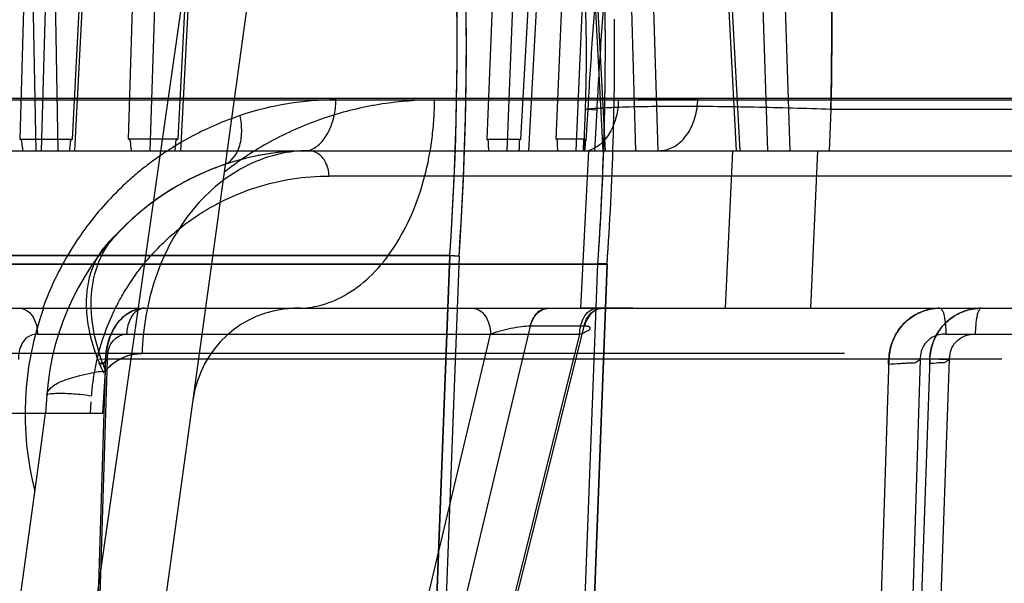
# Model space of a CAD drawing. Header units: millimetres. Extents: x 0 to 297, y 0 to 210.
# Tile 399 of 446: x 240.4892 to 240.658, y 161.1315 to 161.228. Entities that reach past the tile are written whole.
import ezdxf

# ---------------------------------------------------------------- set-up
doc = ezdxf.new("R2010")
doc.units = ezdxf.units.MM
doc.header["$LTSCALE"] = 16.335
doc.layers.get('0').update_dxf_attribs({"linetype": 'CONTINUOUS'})
for name, color, linetype in [('AXES_REF', 7, 'CONTINUOUS'), ('INTFCLR_1', 7, 'CONTINUOUS'), ('INTFCLR_144815', 7, 'CONTINUOUS'), ('INTFCLR_72935', 7, 'CONTINUOUS')]:
    doc.layers.add(name, color=color, linetype=linetype)

msp = doc.modelspace()

# ---------------------------------------------------------------- linework, layer by layer
at = {"color": 7, "linetype": 'Continuous'}
for centre, radius in [((241.415033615, 154.4105885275), 8.7262453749), ((241.415033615, 154.4105885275), 8.7255), ((241.415033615, 154.4105885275), 8.6696226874), ((241.415033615, 161.8787885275), 0.7695)]:
    msp.add_circle(centre, radius, dxfattribs=at)
msp.add_arc((241.415033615, 154.4105885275), 8.64, 278.2771290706, 261.7228709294, dxfattribs=at)
at = {"layer": 'AXES_REF', "color": 9, "linetype": 'Continuous'}
msp.add_arc((241.415033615, 154.4105885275), 7.9600610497, 94.4118118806, 85.5881881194, dxfattribs=at)
at = {"layer": 'INTFCLR_1', "color": 6, "linetype": 'Continuous'}
for p, q in [((240.5629242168, 161.1876055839), (239.5306397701, 161.1876055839)), ((240.5629242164, 161.187605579), (240.5502275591, 160.8552833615)), ((240.5645090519, 161.1875200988), (240.5518133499, 160.8552228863)), ((240.562924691, 161.1876180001), (240.5645085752, 161.1875076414)), ((240.5898885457, 161.1861563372), (239.5036754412, 161.1861563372)), ((240.541591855, 159.9636060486), (240.5883036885, 161.1862412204)), ((240.543178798, 159.9635757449), (240.5898885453, 161.1861563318)), ((240.5898901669, 161.1861987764), (240.5883020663, 161.1861987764))]:
    msp.add_line(p, q, dxfattribs=at)
for radius, start, end in [(0.5173949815, 356.013443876, 7.6295226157), (0.5189819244, 356.0148208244, 7.629522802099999), (0.5428080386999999, 356.0547102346, 0.4697326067), (0.5443949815, 356.0617423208, 0.4697326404)]:
    msp.add_arc((240.0467819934, 161.2235885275), radius, start, end, dxfattribs=at)
at = {"layer": 'INTFCLR_144815', "color": 9, "linetype": 'Continuous'}
for p, q in [((240.6148294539, 161.9152143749), (240.451619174, 160.7740740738)), ((240.4565150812, 160.7106071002), (240.5391830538, 161.3096670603)), ((240.4918894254, 161.2979436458), (240.4892129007, 161.2075519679)), ((240.4901481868, 161.2978494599), (240.4919499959, 161.2055885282)), ((240.4929305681, 161.2055885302), (240.4956578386, 161.2978494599)), ((240.4939666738, 161.2979436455), (240.4957653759, 161.2055885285)), ((240.4982731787, 161.2075519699), (240.5029267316, 161.2979436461)), ((240.5033486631, 161.2978494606), (240.4985944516, 161.2055885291)), ((240.5078419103, 161.2075519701), (240.51073398, 161.2979436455)), ((240.5144778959, 161.2978494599), (240.5115303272, 161.2055885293)), ((240.5210428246, 161.2979436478), (240.5163042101, 161.2075519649)), ((240.5168203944, 161.2055885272), (240.5216611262, 161.2978494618)), ((240.5843809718, 161.2978494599), (240.5891666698, 161.2055885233)), ((240.5847558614, 161.2979436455), (240.589550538, 161.2055885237)), ((240.594830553, 161.2055885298), (240.5920717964, 161.2978494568)), ((240.598644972, 161.2055885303), (240.5958873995, 161.2979436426)), ((240.6120913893, 161.2055885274), (240.607216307, 161.2978494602)), ((240.6126726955, 161.205588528), (240.6077887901, 161.297943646)), ((240.6144162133, 161.2978494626), (240.6173949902, 161.2055885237)), ((240.6182023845, 161.2979436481), (240.6211804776, 161.205588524)), ((240.5724690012, 161.2865281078), (240.5692627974, 161.2075519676)), ((240.5727342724, 161.2055885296), (240.5760137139, 161.2864339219)), ((240.5751185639, 161.2075519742), (240.5787724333, 161.2743067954)), ((240.5801531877, 161.2742126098), (240.576394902, 161.2055885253)), ((240.5811337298, 161.2075519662), (240.5832698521, 161.2578261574)), ((240.5867407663, 161.2577319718), (240.5845267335, 161.2055885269)), ((240.805378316, 161.2145099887), (240.3532477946, 161.2145099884)), ((240.5918103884, 161.214306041), (240.6054219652, 161.2145099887)), ((240.8323762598, 161.2142743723), (240.3641395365, 161.2142743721)), ((240.5433895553, 161.2143060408), (240.5918103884, 161.2143060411)), ((240.5863207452, 161.207335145), (240.5866301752, 161.2127040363)), ((240.5863636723, 161.2127138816), (240.5881588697, 161.2126068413)), ((240.5877632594, 161.2055885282), (240.5881588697, 161.2126068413)), ((240.6282324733, 161.2126536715), (240.6279750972, 161.2055885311)), ((240.6699963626, 161.2126538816), (240.6282324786, 161.2126538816)), ((239.3401444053, 161.2055885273), (240.7963786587, 161.2055885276)), ((240.5867131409, 161.2055885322), (240.5853262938, 161.1786013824)), ((240.7269170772, 161.2012455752), (240.5422312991, 161.2012455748)), ((239.3118787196, 161.1785885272), (240.7963776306, 161.1785885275)), ((240.4818824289, 160.8040912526), (240.5698892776, 161.1741277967)), ((240.4880735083, 160.8027074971), (240.5767385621, 161.1755115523)), ((240.4922576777, 161.1741277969), (240.5851811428, 161.1741277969)), ((240.5851811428, 161.1741277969), (240.492769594, 160.8040912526)), ((240.5859256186, 161.1755115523), (240.4928229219, 160.8027074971)), ((240.5767385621, 161.1755115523), (240.5766613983, 161.1755119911)), ((240.5859256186, 161.1755115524), (240.5767385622, 161.1755115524)), ((240.5860008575, 161.1755119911), (240.5859256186, 161.1755115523)), ((240.647946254, 161.1741277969), (240.7564173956, 161.1741277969)), ((240.6305689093, 161.1708503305), (239.4629950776, 161.1708503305)), ((240.5039369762, 161.169902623), (240.4916382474, 160.7771312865)), ((240.492769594, 160.804091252), (240.5042342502, 161.1697848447)), ((240.5039369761, 161.1699026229), (240.6575522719, 161.1699026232)), ((240.6256793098, 160.7771311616), (240.6382053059, 161.1699026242)), ((240.6452050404, 161.1699026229), (240.631147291, 160.7771312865)), ((240.6435723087, 161.1697848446), (240.6319157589, 160.8040912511)), ((240.6355067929, 160.804091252), (240.6485991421, 161.1697848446)), ((240.4938547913, 161.1637275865), (240.493635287, 161.1605885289)), ((240.5013264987, 161.1605885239), (240.5014665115, 161.1625766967)), ((240.4397200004, 160.7698871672), (240.4927464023, 161.1541471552))]:
    msp.add_line(p, q, dxfattribs=at)
at = {"layer": 'INTFCLR_144815', "color": 6, "linetype": 'Continuous'}
for p, q in [((240.5861142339, 161.2126540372), (240.585850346, 161.2055885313)), ((240.4892129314, 161.2075519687), (240.4982732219, 161.2075519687)), ((240.5163042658, 161.2075519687), (240.5078419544, 161.2075519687)), ((240.5692628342, 161.2075519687), (240.5751185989, 161.2075519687)), ((240.5859236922, 161.2075519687), (240.5811337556, 161.2075519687)), ((240.5858512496, 161.2055885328), (240.5859227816, 161.2075521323)), ((240.5867131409, 161.2055885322), (240.5987944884, 161.2055885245)), ((240.6114010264, 161.205588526), (240.6101117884, 161.178588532)), ((240.6247967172, 161.1785885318), (240.6260164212, 161.2055885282)), ((240.5942788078, 161.1785885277), (240.5853262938, 161.1786013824)), ((240.5034238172, 161.1605885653), (240.5039364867, 161.1679200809)), ((239.5901289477, 161.1605885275), (240.5034350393, 161.1605885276)), ((240.4927464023, 161.1541471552), (240.4936352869, 161.1605885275)), ((240.4927464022, 161.1541471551), (240.4936342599, 161.1605885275))]:
    msp.add_line(p, q, dxfattribs=at)
at = {"layer": 'INTFCLR_144815', "color": 7, "linetype": 'Continuous'}
for p, q in [((240.5042342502, 161.1697848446), (240.5028259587, 161.1698739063)), ((240.6435723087, 161.1697848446), (240.6382053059, 161.1699026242)), ((240.6451142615, 161.1699065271), (240.6485991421, 161.1697848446))]:
    msp.add_line(p, q, dxfattribs=at)
at = {"layer": 'INTFCLR_144815', "color": 6, "linetype": 'Continuous'}
msp.add_lwpolyline([(240.5859227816, 161.2075521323), (240.5859654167, 161.2075496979), (240.5860083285, 161.2075420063), (240.5860515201, 161.2075290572), (240.5860948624, 161.2075110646), (240.5861384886, 161.2074878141), (240.5861828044, 161.2074586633), (240.5862279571, 161.2074233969), (240.586273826, 161.2073822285), (240.5863204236, 161.2073351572)], dxfattribs=at)
at = {"layer": 'INTFCLR_144815', "color": 9, "linetype": 'Continuous'}
msp.add_lwpolyline([(240.5870031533, 161.1751788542), (240.5870084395, 161.1752227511), (240.5870017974, 161.1752634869), (240.586983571, 161.1753010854), (240.5869540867, 161.1753355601), (240.5869137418, 161.1753669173), (240.5868630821, 161.1753951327), (240.5868027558, 161.1754200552), (240.5867331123, 161.1754417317), (240.5866541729, 161.1754604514), (240.5865661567, 161.1754762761), (240.5864694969, 161.1754891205), (240.5863643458, 161.1754991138), (240.5862509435, 161.1755062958), (240.5861296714, 161.1755105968), (240.5860008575, 161.1755119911)], dxfattribs=at)
msp.add_circle((240.0467819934, 160.7105885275), 0.4450735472, dxfattribs=at)
for centre, radius, start, end in [((240.5433941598, 161.1630160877), 0.0512899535, 90.00514370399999, 108.6480614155), ((240.5387451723, 161.1605885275), 0.045, 90.000000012, 176.0000000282), ((240.5433493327, 161.1605144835), 0.0532320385, 160.1517008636, 194.4239714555), ((240.5367813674, 161.1605885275), 0.018, 92.34991582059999, 172.1430251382)]:
    msp.add_arc(centre, radius, start, end, dxfattribs=at)
at = {"layer": 'INTFCLR_144815', "color": 6, "linetype": 'Continuous'}
for centre, radius, start, end in [((240.5374115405, 161.1451484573), 0.0334529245, 90.00233014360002, 92.3440334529), ((240.5367813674, 161.1605885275), 0.018, 90.00000001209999, 92.34991582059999)]:
    msp.add_arc(centre, radius, start, end, dxfattribs=at)
at = {"layer": 'INTFCLR_144815', "color": 9, "linetype": 'Continuous'}
for points, knots in [([(240.6692620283, 161.2126538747), (240.6691804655, 161.2143140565), (240.669003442, 161.2176273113), (240.6685955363, 161.2241947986), (240.6677541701, 161.2353791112), (240.6664766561, 161.2479175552), (240.6650524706, 161.25865517), (240.6642727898, 161.2638700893), (240.6638091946, 161.2667972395), (240.6626747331, 161.2736957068), (240.6605685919, 161.2847282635), (240.6577202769, 161.296043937), (240.655602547, 161.3029960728), (240.6542273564, 161.3071973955), (240.6518270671, 161.3137936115), (240.6481805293, 161.3219404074), (240.6445939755, 161.327733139), (240.6427600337, 161.3301323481)], [0, 0, 0, 0, 0.0409634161, 0.0817682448, 0.1621610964, 0.3173623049, 0.3922819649, 0.429081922, 0.4473061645, 0.4653182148, 0.6013741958, 0.7239826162, 0.7526347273, 0.7804673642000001, 0.8329182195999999, 0.9255775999, 1, 1, 1, 1]), ([(240.6131394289, 161.3236738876), (240.6137863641, 161.3224285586), (240.6147457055, 161.3204168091), (240.6159491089, 161.3175809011), (240.6178409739, 161.3127290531), (240.6204681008, 161.304346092), (240.6224563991, 161.2955035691), (240.6236645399, 161.2889272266), (240.6244411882, 161.2843001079), (240.6256821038, 161.2757642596), (240.6267467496, 161.2656699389), (240.6274171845, 161.2565657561), (240.6277354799, 161.2511306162), (240.6281450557, 161.2427372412), (240.6284687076, 161.2299057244), (240.6283733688, 161.2184570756), (240.6282324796, 161.2126538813)], [0, 0, 0, 0, 0.0372726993, 0.0591480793, 0.081815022, 0.1755685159, 0.2921048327, 0.3223045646, 0.3531589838, 0.4167142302, 0.5513725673, 0.6226313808, 0.6591658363, 0.6959740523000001, 0.8458220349, 1, 1, 1, 1]), ([(240.6535971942, 161.3108060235), (240.6546558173, 161.3080220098), (240.6561805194, 161.3035477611), (240.657774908, 161.2981481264), (240.6587199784, 161.2946935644), (240.6601597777, 161.2891477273), (240.6617321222, 161.2821958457), (240.6632600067, 161.2742942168), (240.6643455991, 161.2680539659), (240.6653196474, 161.2618480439), (240.6665752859, 161.252879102), (240.66791577, 161.2413286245), (240.6691638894, 161.2271300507), (240.6697570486, 161.2175230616), (240.6699964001, 161.2126538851)], [0, 0, 0, 0, 0.0894776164, 0.1418886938, 0.1691245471, 0.1970664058, 0.3140128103, 0.3831519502, 0.4388267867, 0.5042844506, 0.5718586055, 0.7108822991, 0.8535472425, 1, 1, 1, 1]), ([(240.5866301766, 161.2127040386), (240.5868613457, 161.2166992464), (240.5873522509, 161.2247019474), (240.5883293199, 161.2367207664), (240.5898429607, 161.2487687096), (240.5918830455, 161.2587749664), (240.5939327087, 161.2656876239), (240.5953298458, 161.2696302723), (240.5968914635, 161.2735533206), (240.5991526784, 161.2783355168), (240.6018781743, 161.282874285), (240.6043551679, 161.2862973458), (240.6070202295, 161.289537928), (240.6099874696, 161.2924963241), (240.6132584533, 161.2950867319), (240.6167281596, 161.2974031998), (240.6195529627, 161.2988016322), (240.6214999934, 161.2995391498)], [0, 0, 0, 0, 0.1216132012, 0.243647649, 0.3663864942, 0.4904425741, 0.5534431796, 0.5853358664, 0.6175277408, 0.68173217, 0.7458615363, 0.7780820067, 0.8100580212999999, 0.8733073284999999, 0.9049126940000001, 0.9367292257, 1, 1, 1, 1]), ([(240.6282324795, 161.2126538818), (240.6283322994, 161.2167610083), (240.6284118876, 161.2229059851), (240.6283741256, 161.2310572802), (240.6282414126, 161.2390158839), (240.6279020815, 161.2487263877), (240.6273160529, 161.2582690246), (240.6267694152, 161.2648028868), (240.6264204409, 161.2684553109), (240.6258748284, 161.273715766), (240.6249357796, 161.281273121), (240.6233959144, 161.2907400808), (240.6221550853, 161.2967345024), (240.6214999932, 161.2995391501)], [0, 0, 0, 0, 0.1410920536, 0.2110289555, 0.2799367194, 0.4144452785, 0.5446820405, 0.6082294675, 0.6396124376, 0.6706863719, 0.7898572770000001, 0.9010878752, 1, 1, 1, 1]), ([(240.5881588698, 161.2126068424), (240.5883842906, 161.2165927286), (240.5888499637, 161.2245594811), (240.589738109, 161.2364917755), (240.5911081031, 161.2483817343), (240.5929672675, 161.2582123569), (240.5948506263, 161.2649811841), (240.596141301, 161.2688221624), (240.5975784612, 161.2726302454), (240.5996700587, 161.2772600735), (240.6022011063, 161.2816553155), (240.6045066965, 161.284964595), (240.6069862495, 161.2880858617), (240.6097549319, 161.2909346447), (240.6128149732, 161.2934282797), (240.6160572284, 161.2956544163), (240.6187054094, 161.2969989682), (240.6205325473, 161.2977072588)], [0, 0, 0, 0, 0.1248651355, 0.2496005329, 0.3741910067, 0.4990542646, 0.5620229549, 0.5937827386, 0.6257619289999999, 0.6893021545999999, 0.7524559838, 0.7840722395, 0.8153727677, 0.8770772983, 0.9078185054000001, 0.9387092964, 1, 1, 1, 1]), ([(240.5787724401, 161.2743067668), (240.5798279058, 161.271509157), (240.5809447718, 161.2679102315), (240.5820554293, 161.2635055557), (240.5827644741, 161.2604233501), (240.5838946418, 161.2547436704), (240.5848598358, 161.2480082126), (240.5854614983, 161.2419303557), (240.585744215, 161.2383057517), (240.586104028, 161.2327122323), (240.5863745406, 161.2241557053), (240.5862584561, 161.216521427), (240.586114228, 161.2126538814)], [0, 0, 0, 0, 0.1436399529, 0.1805795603, 0.218231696, 0.2955572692, 0.4587139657, 0.5448233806, 0.5889339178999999, 0.6333573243, 0.8140790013, 1, 1, 1, 1]), ([(240.5987944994, 161.2055885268), (240.59963021, 161.2055885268), (240.6009661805, 161.2059526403), (240.6024709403, 161.2070268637), (240.6035231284, 161.208192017), (240.6043723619, 161.2096153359), (240.6051754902, 161.2117088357), (240.6054148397, 161.2134012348), (240.6054219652, 161.2145099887)], [0, 0, 0, 0, 0.205179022, 0.3231819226, 0.451374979, 0.5875859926, 0.7277792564, 1, 1, 1, 1]), ([(240.5603131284, 161.2142742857), (240.5573271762, 161.2142735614), (240.5512780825, 161.2138170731), (240.543841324, 161.2120824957), (240.5380063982, 161.2099717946), (240.5336790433, 161.2079924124), (240.5301796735, 161.2060293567), (240.5274491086, 161.2042563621), (240.5257215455, 161.2030262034), (240.5246887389, 161.2022336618), (240.5243169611, 161.2019409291)], [0, 0, 0, 0, 0.231234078, 0.4677316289, 0.5888724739, 0.7112972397, 0.8358236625, 0.8991949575, 0.9633556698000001, 1, 1, 1, 1]), ([(240.5374102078, 161.1786014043), (240.5386356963, 161.1786515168), (240.5414411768, 161.1791075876), (240.5456841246, 161.1810074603), (240.5498929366, 161.1843952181), (240.5536054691, 161.1890598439), (240.5566055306, 161.1947408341), (240.5587550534, 161.2010753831), (240.5598115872, 161.2066062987), (240.5602308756, 161.2110233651), (240.5603070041, 161.2132007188), (240.5603131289, 161.2142743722)], [0, 0, 0, 0, 0.079538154, 0.1823736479, 0.2978289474, 0.4265721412, 0.5663430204, 0.7123997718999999, 0.8588159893, 0.9303734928, 1, 1, 1, 1]), ([(240.5387451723, 161.2055885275), (240.5394053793, 161.2058069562), (240.5407533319, 161.2066704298), (240.542236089, 161.2087469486), (240.5431704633, 161.2113988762), (240.5433840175, 161.2133366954), (240.5433895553, 161.214306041)], [0, 0, 0, 0, 0.1999424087, 0.4444223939, 0.7212887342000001, 1, 1, 1, 1]), ([(240.6282324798, 161.2126538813), (240.62386024, 161.212812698), (240.6153186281, 161.2130595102), (240.60342079, 161.2132039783), (240.5946624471, 161.2131245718), (240.5895814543, 161.2129180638), (240.5874386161, 161.2127763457), (240.5865285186, 161.2126968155), (240.586114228, 161.2126538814)], [0, 0, 0, 0, 0.31149135, 0.6083491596, 0.8471123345, 0.934966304, 0.9703461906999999, 1, 1, 1, 1]), ([(240.5918103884, 161.214306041), (240.5918043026, 161.2133354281), (240.5916251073, 161.2118625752), (240.5910296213, 161.2100036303), (240.5904036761, 161.2087063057), (240.5896222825, 161.2075762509), (240.5884787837, 161.2064081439), (240.5874270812, 161.2058037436), (240.5867131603, 161.2055885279)], [0, 0, 0, 0, 0.2712917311, 0.4095324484, 0.5443423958, 0.6724323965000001, 0.7915894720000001, 1, 1, 1, 1]), ([(240.5269939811, 161.2116133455), (240.5241949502, 161.2106689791), (240.5200529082, 161.2088888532), (240.5155024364, 161.2062309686), (240.5129270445, 161.2044994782), (240.5110159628, 161.2030910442), (240.5091501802, 161.2015857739), (240.5067236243, 161.1994443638), (240.5038317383, 161.1965243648), (240.501187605, 161.1933157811), (240.4992242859, 161.1905611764), (240.4963382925, 161.1860754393), (240.4943834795, 161.1819959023), (240.4931592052, 161.1785885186)], [0, 0, 0, 0, 0.1812991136, 0.2751287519, 0.3231422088, 0.371699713, 0.4207841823, 0.4702213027, 0.5702691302, 0.6726435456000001, 0.7250124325, 0.7777894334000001, 1, 1, 1, 1]), ([(240.5242048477, 161.2031746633), (240.5254602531, 161.2036033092), (240.5269708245, 161.2057315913), (240.5273464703, 161.2088462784), (240.5271777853, 161.2106919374), (240.5269939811, 161.2116133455)], [0, 0, 0, 0, 0.420406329, 0.7022405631, 1, 1, 1, 1]), ([(240.5387450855, 161.2055885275), (240.5370336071, 161.2055885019), (240.5334662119, 161.2051809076), (240.5282058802, 161.2032955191), (240.523161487, 161.2000506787), (240.5186644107, 161.1955428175), (240.5149874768, 161.1900184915), (240.5123064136, 161.1838283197), (240.5106782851, 161.1773660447), (240.5102459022, 161.1729916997), (240.5101862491, 161.1708489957)], [0, 0, 0, 0, 0.103625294, 0.2152505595, 0.3354688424, 0.4637590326, 0.5980529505, 0.7349076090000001, 0.8702149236, 1, 1, 1, 1]), ([(240.542231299, 161.2012455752), (240.5422090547, 161.2020673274), (240.5418540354, 161.203562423), (240.5405132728, 161.2051872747), (240.5392929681, 161.2055885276), (240.5387451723, 161.2055885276)], [0, 0, 0, 0, 0.4058781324, 0.7295329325, 1, 1, 1, 1]), ([(240.5015370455, 161.1635707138), (240.5015945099, 161.1643885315), (240.5017594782, 161.1660126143), (240.5022758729, 161.1691765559), (240.5032484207, 161.172970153), (240.504623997, 161.176561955), (240.5059248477, 161.1792521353), (240.5073098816, 161.1817574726), (240.5088535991, 161.1840999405), (240.5105399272, 161.1862699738), (240.5122648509, 161.1882776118), (240.5145321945, 161.1905568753), (240.5174137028, 161.1929565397), (240.5204004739, 161.1950182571), (240.5244186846, 161.1973023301), (240.5295745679, 161.1994295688), (240.5358955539, 161.2009232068), (240.5401363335, 161.2012416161), (240.542231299, 161.2012455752)], [0, 0, 0, 0, 0.0403295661, 0.08024126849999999, 0.1576250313, 0.2325070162, 0.2690202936, 0.3045528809, 0.3732772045, 0.4067303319, 0.4396992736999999, 0.5034370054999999, 0.5646164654, 0.6239156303, 0.6817237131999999, 0.7917490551, 0.8969435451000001, 1, 1, 1, 1]), ([(240.489188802, 161.1785885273), (240.4897962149, 161.1785885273), (240.4909250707, 161.1780219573), (240.491984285, 161.176337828), (240.4922527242, 161.1749600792), (240.4922576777, 161.1741277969)], [0, 0, 0, 0, 0.3096130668, 0.5757580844, 1, 1, 1, 1]), ([(240.5106184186, 161.1785885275), (240.5100110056, 161.1785885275), (240.5088821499, 161.1780219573), (240.5078229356, 161.176337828), (240.5075544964, 161.1749600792), (240.5075495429, 161.1741277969)], [0, 0, 0, 0, 0.3096130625, 0.5757580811, 1, 1, 1, 1]), ([(240.5668204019, 161.1785885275), (240.5672093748, 161.1785885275), (240.5680858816, 161.1783252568), (240.5691048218, 161.1772709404), (240.5697412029, 161.1757926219), (240.5698859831, 161.174681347), (240.5698892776, 161.1741277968)], [0, 0, 0, 0, 0.1970870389, 0.4393178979, 0.7195190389, 1, 1, 1, 1]), ([(240.5797062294, 161.1785885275), (240.5790196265, 161.1785885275), (240.5779125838, 161.1780143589), (240.5770527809, 161.1767371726), (240.5767611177, 161.1759312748), (240.5766613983, 161.1755119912)], [0, 0, 0, 0, 0.4479908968, 0.7187974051, 1, 1, 1, 1]), ([(240.5767385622, 161.1755115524), (240.5768409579, 161.1759315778), (240.5771409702, 161.1767400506), (240.5780299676, 161.1780228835), (240.579159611, 161.1785885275), (240.5798607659, 161.1785885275)], [0, 0, 0, 0, 0.2785321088, 0.5482716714, 1, 1, 1, 1]), ([(240.5851811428, 161.1741277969), (240.5851844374, 161.174681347), (240.5853292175, 161.1757926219), (240.5859655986, 161.1772709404), (240.5869845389, 161.1783252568), (240.5878610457, 161.1785885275), (240.5882500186, 161.1785885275)], [0, 0, 0, 0, 0.2804809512, 0.5606820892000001, 0.8029129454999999, 1, 1, 1, 1]), ([(240.5859256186, 161.1755115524), (240.5860280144, 161.1759315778), (240.5863280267, 161.1767400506), (240.5872170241, 161.1780228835), (240.5883466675, 161.1785885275), (240.5890478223, 161.1785885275)], [0, 0, 0, 0, 0.2785321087, 0.5482716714, 1, 1, 1, 1]), ([(240.5891980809, 161.1785885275), (240.5888543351, 161.1785885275), (240.5881185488, 161.1784326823), (240.5871520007, 161.1777611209), (240.5864101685, 161.1767432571), (240.5861059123, 161.175932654), (240.5860008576, 161.1755119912)], [0, 0, 0, 0, 0.2169289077, 0.4599503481, 0.7263776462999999, 1, 1, 1, 1]), ([(240.6469340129, 161.1785885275), (240.6470957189, 161.1785885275), (240.6474670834, 161.1780899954), (240.6478147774, 161.176639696), (240.6479441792, 161.1751847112), (240.647946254, 161.1741277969)], [0, 0, 0, 0, 0.1031172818, 0.3260215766, 1, 1, 1, 1]), ([(240.6540023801, 161.1785885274), (240.6538406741, 161.1785885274), (240.6534693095, 161.1780899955), (240.6531216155, 161.1766396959), (240.6529922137, 161.1751847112), (240.6529901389, 161.1741277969)], [0, 0, 0, 0, 0.1031172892, 0.3260215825, 1, 1, 1, 1]), ([(240.4922576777, 161.1741277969), (240.4916367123, 161.1741802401), (240.4904832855, 161.1737790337), (240.4892348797, 161.1721553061), (240.4889452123, 161.1707038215), (240.488994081, 161.1697848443)], [0, 0, 0, 0, 0.309794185, 0.5425112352, 1, 1, 1, 1]), ([(240.5042342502, 161.1697848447), (240.5042257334, 161.1699904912), (240.504256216, 161.170667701), (240.5044812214, 161.1718311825), (240.5053126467, 161.1734524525), (240.5067144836, 161.1741984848), (240.5075495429, 161.1741277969)], [0, 0, 0, 0, 0.102408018, 0.3366396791, 0.583026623, 1, 1, 1, 1]), ([(240.5766613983, 161.1755119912), (240.5761733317, 161.1755119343), (240.5750804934, 161.1754137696), (240.5733720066, 161.1751231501), (240.5715974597, 161.1746946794), (240.570432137, 161.1743324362), (240.5698892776, 161.1741277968)], [0, 0, 0, 0, 0.2110630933, 0.4730654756, 0.7491158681, 1, 1, 1, 1]), ([(240.585181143, 161.1741278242), (240.5856248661, 161.1742929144), (240.5862175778, 161.1745665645), (240.5869465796, 161.1749505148), (240.587003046, 161.1751788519)], [0, 0, 0, 0, 0.668081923, 1, 1, 1, 1]), ([(240.647946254, 161.1741277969), (240.647668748, 161.1741453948), (240.6468412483, 161.1741203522), (240.6455153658, 161.1736626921), (240.6439788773, 161.1722842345), (240.6435115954, 161.1707206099), (240.6435723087, 161.1697848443)], [0, 0, 0, 0, 0.1209508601, 0.3579856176, 0.5921087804, 1, 1, 1, 1]), ([(240.6485991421, 161.1697848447), (240.6485865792, 161.1699903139), (240.6486238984, 161.1706750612), (240.6489270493, 161.1718806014), (240.6501886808, 161.173606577), (240.6519207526, 161.1741957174), (240.6529901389, 161.1741277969)], [0, 0, 0, 0, 0.0898047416, 0.2980750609, 0.532532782, 1, 1, 1, 1]), ([(240.49385479, 161.1637275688), (240.4938873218, 161.1641927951), (240.4946518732, 161.1652730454), (240.496711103, 161.1662757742), (240.4991159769, 161.1670149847), (240.5016456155, 161.167553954), (240.5031267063, 161.1678004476), (240.5039252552, 161.1679183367)], [0, 0, 0, 0, 0.1233594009, 0.3159744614, 0.6030088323, 0.7864831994, 1, 1, 1, 1]), ([(240.4938547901, 161.1637275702), (240.4938592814, 161.163791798), (240.4941292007, 161.1639084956), (240.4946077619, 161.1639750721), (240.4955243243, 161.1640400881), (240.4967138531, 161.1640342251), (240.4980841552, 161.1639766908), (240.4997130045, 161.1638434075), (240.5008608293, 161.1636991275), (240.5015370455, 161.1635707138)], [0, 0, 0, 0, 0.0248756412, 0.08964187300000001, 0.2059407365, 0.3680720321, 0.5539177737, 0.7340683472, 1, 1, 1, 1])]:
    msp.add_open_spline(points, degree=3, knots=knots, dxfattribs=at)
at = {"layer": 'INTFCLR_144815', "color": 6, "linetype": 'Continuous'}
for points, knots in [([(240.4898011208, 161.2055885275), (240.4897549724, 161.205880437), (240.4895879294, 161.2064334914), (240.4896039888, 161.2075519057), (240.4892129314, 161.2075519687)], [0, 0, 0, 0, 0.4304372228, 1, 1, 1, 1]), ([(240.4977543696, 161.2055885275), (240.497789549, 161.2058653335), (240.4979389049, 161.2064179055), (240.4978723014, 161.207551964), (240.4982732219, 161.2075519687)], [0, 0, 0, 0, 0.4103703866, 1, 1, 1, 1]), ([(240.5083950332, 161.2055885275), (240.5083536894, 161.2058654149), (240.5081892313, 161.2064188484), (240.5082447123, 161.2075519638), (240.5078419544, 161.2075519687)], [0, 0, 0, 0, 0.4100643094, 1, 1, 1, 1]), ([(240.5158233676, 161.2055885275), (240.5158574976, 161.2058801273), (240.5160047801, 161.2064225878), (240.5159211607, 161.2075519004), (240.5163042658, 161.2075519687)], [0, 0, 0, 0, 0.4338589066, 1, 1, 1, 1]), ([(240.5696613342, 161.2055885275), (240.5696291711, 161.2058799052), (240.5694709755, 161.2064094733), (240.5696390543, 161.207551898), (240.5692628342, 161.2075519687)], [0, 0, 0, 0, 0.4379470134, 1, 1, 1, 1]), ([(240.5748016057, 161.2055885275), (240.5748220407, 161.2058648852), (240.5749595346, 161.2063960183), (240.574731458, 161.2075519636), (240.5751185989, 161.2075519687)], [0, 0, 0, 0, 0.4171785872, 1, 1, 1, 1]), ([(240.5814906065, 161.2055885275), (240.5814630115, 161.2058649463), (240.5813087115, 161.2063968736), (240.5815222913, 161.2075519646), (240.5811337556, 161.2075519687)], [0, 0, 0, 0, 0.4169007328, 1, 1, 1, 1]), ([(240.5863204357, 161.2073351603), (240.58613453, 161.2075355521), (240.5861238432, 161.206234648), (240.5860538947, 161.2059067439), (240.5860322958, 161.2055885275)], [0, 0, 0, 0, 0.4615030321, 1, 1, 1, 1])]:
    msp.add_open_spline(points, degree=3, knots=knots, dxfattribs=at)
at = {"layer": 'INTFCLR_144815', "color": 7, "linetype": 'Continuous'}
for points, knots in [([(240.5387450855, 161.2055885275), (240.5358742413, 161.2055885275), (240.5315180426, 161.2051696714), (240.5265677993, 161.203953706), (240.5237348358, 161.2030313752), (240.5208844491, 161.2019421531), (240.5173535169, 161.2002725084), (240.5132282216, 161.1977633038), (240.5098737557, 161.1951826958), (240.5072421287, 161.1927637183), (240.5053746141, 161.1908540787), (240.504153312, 161.1896285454), (240.50366099, 161.1890243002)], [0, 0, 0, 0, 0.2151903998, 0.3254198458, 0.3816342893, 0.4384111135, 0.5540668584, 0.6738371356, 0.7996837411, 0.8705986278, 0.9415769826, 1, 1, 1, 1]), ([(240.5039252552, 161.1679183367), (240.5030510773, 161.1700557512), (240.5017195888, 161.1743291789), (240.5012067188, 161.180732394), (240.5023968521, 161.1864900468), (240.5043647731, 161.1896746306), (240.5055361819, 161.1909556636)], [0, 0, 0, 0, 0.2853259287, 0.5489450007, 0.7855215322, 1, 1, 1, 1]), ([(240.50366099, 161.1890243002), (240.5031712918, 161.1884070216), (240.502286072, 161.1870536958), (240.5013197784, 161.1847689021), (240.5007306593, 161.1822315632), (240.5005326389, 161.1794876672), (240.5007332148, 161.1765870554), (240.5013169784, 161.1735834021), (240.5022644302, 161.1705333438), (240.5031031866, 161.1685296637), (240.5035714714, 161.167531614)], [0, 0, 0, 0, 0.1045510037, 0.2132178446, 0.3275438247, 0.4486092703, 0.5769211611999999, 0.7122279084, 0.8537156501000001, 1, 1, 1, 1]), ([(240.5106184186, 161.1785885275), (240.5101917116, 161.1785885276), (240.5093206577, 161.1784737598), (240.5080787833, 161.1779699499), (240.5069352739, 161.1771575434), (240.5059338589, 161.1760729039), (240.5051037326, 161.1747542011), (240.5044746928, 161.1732528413), (240.5041020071, 161.1717513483), (240.5039313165, 161.1703343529), (240.5038630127, 161.1694674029), (240.5038810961, 161.1690368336)], [0, 0, 0, 0, 0.09910876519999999, 0.2014103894, 0.3083362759, 0.4222812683, 0.5421188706, 0.6684489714, 0.7988324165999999, 0.8999060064, 1, 1, 1, 1]), ([(240.5039369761, 161.1699026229), (240.5039480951, 161.1702903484), (240.5040070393, 161.1710599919), (240.5042049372, 161.1721927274), (240.5045092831, 161.173283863), (240.5049170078, 161.1743174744), (240.5055718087, 161.1755597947), (240.5065823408, 161.1768726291), (240.5082882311, 161.1781819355), (240.5097665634, 161.1785885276), (240.5106184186, 161.1785885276)], [0, 0, 0, 0, 0.0967673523, 0.1922189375, 0.2864336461, 0.3788953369, 0.4688405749, 0.6362841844, 0.7874839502, 1, 1, 1, 1]), ([(240.6381360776, 161.1690368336), (240.638110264, 161.169467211), (240.6381960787, 161.1703376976), (240.6384149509, 161.1717617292), (240.6389049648, 161.1732772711), (240.6397334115, 161.1747844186), (240.6408270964, 161.1761039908), (240.6421438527, 161.1771827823), (240.6436395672, 161.1779846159), (240.6452546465, 161.178477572), (240.6463761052, 161.1785885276), (240.6469340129, 161.1785885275)], [0, 0, 0, 0, 0.08939801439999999, 0.1801112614, 0.2988111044, 0.4173592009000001, 0.5346686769, 0.6520259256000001, 0.768114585, 0.8843193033, 1, 1, 1, 1]), ([(240.6469340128, 161.1785885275), (240.6465310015, 161.1785885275), (240.6457160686, 161.1785304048), (240.6445096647, 161.1782669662), (240.6433387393, 161.1778256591), (240.6422366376, 161.1772146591), (240.6412400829, 161.1764556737), (240.6403697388, 161.1755730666), (240.6396352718, 161.1745884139), (240.6390399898, 161.1735119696), (240.6385920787, 161.1723571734), (240.6383021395, 161.1711464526), (240.6382189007, 161.170317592), (240.6382052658, 161.1699026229)], [0, 0, 0, 0, 0.0888582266, 0.1794212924, 0.2713557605, 0.3637659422, 0.4562903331, 0.5465939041, 0.6361948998, 0.7263012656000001, 0.8169838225, 0.9084558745, 1, 1, 1, 1]), ([(240.6540023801, 161.1785885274), (240.6534410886, 161.1785885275), (240.6523129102, 161.1784775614), (240.6506876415, 161.1779848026), (240.6491817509, 161.1771832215), (240.6478552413, 161.1761046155), (240.6467523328, 161.1747852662), (240.645915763, 161.1732781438), (240.6454196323, 161.1717622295), (240.6451966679, 161.1703379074), (240.6451086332, 161.1694673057), (240.645133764, 161.1690368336)], [0, 0, 0, 0, 0.1159879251, 0.2324934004, 0.3488118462, 0.4662927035, 0.5836026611, 0.7020116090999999, 0.8204444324, 0.9108937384, 1, 1, 1, 1]), ([(240.6452050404, 161.1699026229), (240.6452186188, 161.1702907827), (240.6452948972, 161.1710648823), (240.6455548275, 161.1722016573), (240.6459565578, 161.1732965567), (240.6464951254, 161.1743322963), (240.6471616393, 161.1752894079), (240.6479365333, 161.1761416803), (240.6487994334, 161.1768753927), (240.6497325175, 161.1774842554), (240.6507300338, 161.1779680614), (240.651784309, 161.1783224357), (240.6528809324, 161.1785396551), (240.6536284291, 161.1785885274), (240.65400238, 161.1785885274)], [0, 0, 0, 0, 0.085317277, 0.170327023, 0.255505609, 0.3408063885, 0.4260618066, 0.5109927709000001, 0.5931208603, 0.6742064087, 0.7550858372, 0.8360023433, 0.9178560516, 1, 1, 1, 1]), ([(240.5035714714, 161.167531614), (240.5037751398, 161.1677990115), (240.5043640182, 161.1684064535), (240.5054358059, 161.1693784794), (240.5069036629, 161.170209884), (240.5085365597, 161.1707350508), (240.5096449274, 161.1708466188), (240.5101862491, 161.1708489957)], [0, 0, 0, 0, 0.1319272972, 0.330950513, 0.5663518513, 0.7875341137, 1, 1, 1, 1]), ([(240.5039252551, 161.1679183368), (240.5041600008, 161.1681915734), (240.5046680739, 161.168711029), (240.5055398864, 161.1694049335), (240.5065359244, 161.1700006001), (240.5076586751, 161.1704685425), (240.5088891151, 161.1707756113), (240.5097482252, 161.1708414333), (240.5101861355, 161.1708449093)], [0, 0, 0, 0, 0.1517174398, 0.3050796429, 0.4681237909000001, 0.6388946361, 0.8155589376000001, 1, 1, 1, 1]), ([(240.5038810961, 161.1690368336), (240.5035060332, 161.1690427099), (240.5022837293, 161.1690608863), (240.5032394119, 161.1692862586), (240.5037852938, 161.16919592), (240.5039848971, 161.1697640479), (240.5042342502, 161.1697848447)], [0, 0, 0, 0, 0.4035049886, 0.5686945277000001, 0.730839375, 1, 1, 1, 1]), ([(240.6381360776, 161.1690368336), (240.6388134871, 161.1690650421), (240.6397635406, 161.1691327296), (240.6410124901, 161.1691859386), (240.6418497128, 161.1692932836), (240.6428167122, 161.1691300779), (240.6432489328, 161.169764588), (240.6435723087, 161.1697848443)], [0, 0, 0, 0, 0.3650061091, 0.5137228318, 0.6704364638, 0.8255661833, 1, 1, 1, 1]), ([(240.6485991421, 161.1697848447), (240.6482846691, 161.1697651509), (240.6479142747, 161.1691515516), (240.6469945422, 161.1692808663), (240.646375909, 161.1691855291), (240.644729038, 161.1690578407), (240.645133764, 161.1690368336)], [0, 0, 0, 0, 0.261661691, 0.4719565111, 0.6634479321, 1, 1, 1, 1])]:
    msp.add_open_spline(points, degree=3, knots=knots, dxfattribs=at)
at = {"layer": 'INTFCLR_72935', "color": 6, "linetype": 'Continuous'}
for p, q in [((239.5306397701, 161.1876055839), (240.5629242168, 161.1876055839)), ((240.5501284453, 160.8526891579), (240.5629242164, 161.187605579)), ((240.5645085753, 161.1875076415), (240.5516559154, 160.8511022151)), ((240.5645085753, 161.1875076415), (240.562924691, 161.1876180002)), ((239.5036754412, 161.1861563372), (240.5898885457, 161.1861563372)), ((240.5415912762, 159.963590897), (240.5883041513, 161.1862533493)), ((240.5898885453, 161.1861563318), (240.543178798, 159.9635757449)), ((240.5898880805, 161.1861441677), (240.5883041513, 161.1862533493))]:
    msp.add_line(p, q, dxfattribs=at)
for radius, start, end in [(0.5189819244, 356.0148208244, 8.043882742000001), (0.5173949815, 356.0134438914, 7.891264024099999), (0.5428080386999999, 356.0547102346, 0.6444719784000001), (0.5443949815, 356.0559919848, 0.4769284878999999)]:
    msp.add_arc((240.0467819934, 161.2235885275), radius, start, end, dxfattribs=at)

doc.saveas('drawing.dxf')
